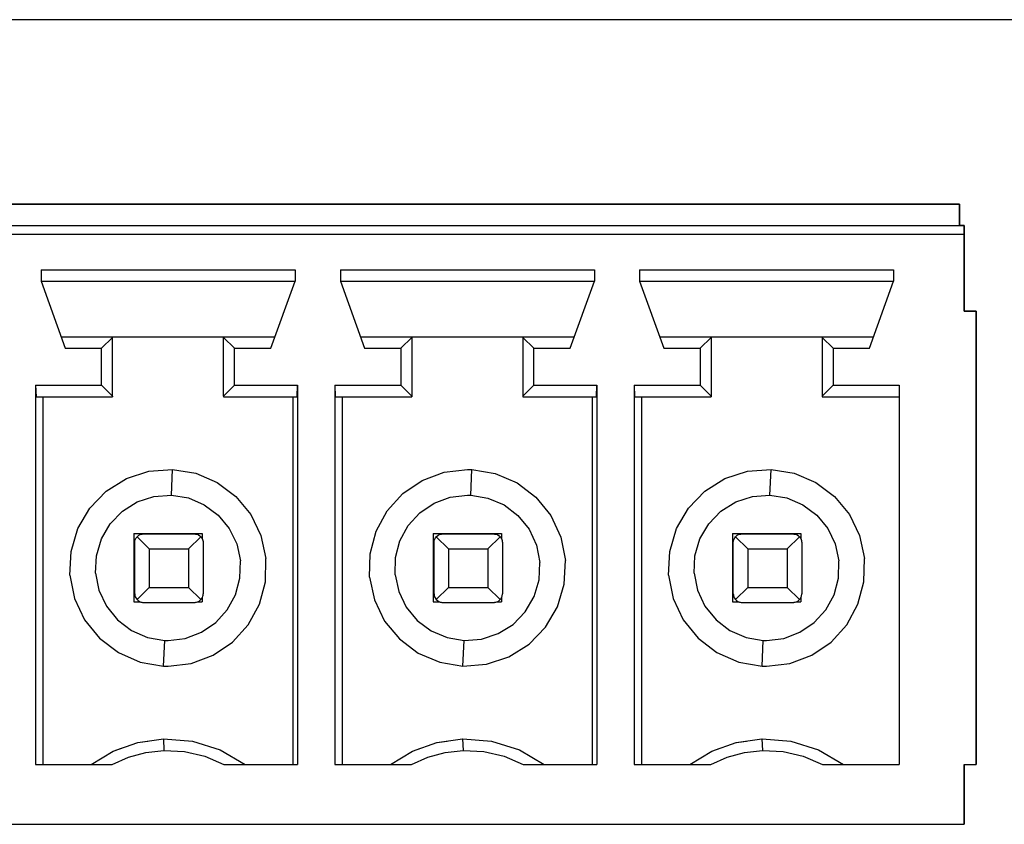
# Model space of a CAD drawing. Header units: inches. Extents: x 0 to 474, y -297 to 0.
# Tile 265 of 303: x 239 to 251, y -128 to -119. Entities that reach past the tile are written whole.
import ezdxf

# ---------------------------------------------------------------- set-up
doc = ezdxf.new("R2010")
doc.units = ezdxf.units.IN
doc.header["$MEASUREMENT"] = 0

msp = doc.modelspace()

# ---------------------------------------------------------------- linework, layer by layer
at = {"color": 18, "true_color": 0x000000}
for p, q in [((282.96, -118.95), (145.8, -118.95)), ((249.986, -121.108), (234.976, -121.108)), ((234.976, -121.108), (249.986, -121.108)), ((249.986, -121.358), (249.986, -121.108)), ((249.986, -121.108), (249.986, -121.358)), ((234.922, -121.358), (250.04, -121.358)), ((250.04, -121.358), (249.986, -121.358)), ((250.04, -121.361), (250.04, -121.358)), ((250.04, -121.358), (250.04, -121.361)), ((250.041, -121.369), (250.04, -121.361)), ((250.04, -121.361), (250.041, -121.369)), ((234.92, -121.458), (250.042, -121.458)), ((250.041, -121.42), (250.041, -121.369)), ((250.041, -121.369), (250.041, -121.382)), ((250.041, -121.382), (250.041, -121.399)), ((250.041, -121.399), (250.041, -121.42)), ((250.042, -121.438), (250.041, -121.42)), ((250.041, -121.42), (250.042, -121.438)), ((250.042, -122.358), (250.042, -121.438)), ((250.042, -121.438), (250.042, -121.458)), ((250.042, -121.458), (250.042, -122.358)), ((239.246, -121.874), (239.246, -122.008)), ((239.246, -121.874), (242.216, -121.874)), ((242.216, -121.874), (242.216, -122.008)), ((242.746, -121.874), (242.746, -122.008)), ((242.746, -121.874), (245.716, -121.874)), ((245.716, -121.874), (245.716, -122.008)), ((246.246, -121.874), (246.246, -122.008)), ((246.246, -121.874), (249.216, -121.874)), ((249.216, -121.874), (249.216, -122.008)), ((239.246, -122.008), (239.529, -122.792)), ((239.246, -122.008), (242.216, -122.008)), ((241.933, -122.792), (242.216, -122.008)), ((242.746, -122.008), (243.029, -122.792)), ((242.746, -122.008), (245.716, -122.008)), ((245.433, -122.792), (245.716, -122.008)), ((246.246, -122.008), (246.529, -122.792)), ((246.246, -122.008), (249.216, -122.008)), ((248.933, -122.792), (249.216, -122.008)), ((250.181, -122.358), (250.042, -122.358)), ((250.042, -122.358), (250.181, -122.358)), ((250.181, -127.658), (250.181, -122.358)), ((250.181, -122.358), (250.181, -127.658)), ((239.481, -122.658), (240.081, -122.658)), ((239.953, -122.792), (240.081, -122.664)), ((240.081, -122.658), (240.081, -122.664)), ((240.081, -122.658), (241.381, -122.658)), ((240.081, -122.658), (241.381, -122.658)), ((240.081, -123.352), (240.081, -122.664)), ((240.081, -123.352), (240.081, -122.664)), ((241.381, -122.658), (241.981, -122.658)), ((241.381, -122.658), (241.381, -122.664)), ((241.381, -122.664), (241.509, -122.792)), ((241.381, -123.352), (241.381, -122.664)), ((241.381, -123.352), (241.381, -122.664)), ((242.981, -122.658), (243.581, -122.658)), ((243.453, -122.792), (243.581, -122.664)), ((243.581, -122.658), (243.581, -122.664)), ((243.581, -122.658), (244.881, -122.658)), ((243.581, -122.658), (244.881, -122.658)), ((243.581, -122.664), (243.581, -123.352)), ((243.581, -122.664), (243.581, -123.352)), ((244.881, -122.658), (245.481, -122.658)), ((244.881, -122.658), (244.881, -122.664)), ((244.881, -122.664), (245.009, -122.792)), ((244.881, -122.664), (244.881, -123.352)), ((244.881, -122.664), (244.881, -123.352)), ((246.481, -122.658), (247.081, -122.658)), ((246.953, -122.792), (247.081, -122.664)), ((247.081, -122.658), (247.081, -122.664)), ((247.081, -122.658), (248.381, -122.658)), ((247.081, -122.658), (248.381, -122.658)), ((247.081, -122.664), (247.081, -123.352)), ((247.081, -122.664), (247.081, -123.352)), ((248.381, -122.658), (248.981, -122.658)), ((248.381, -122.658), (248.381, -122.664)), ((248.381, -122.664), (248.381, -123.352)), ((248.381, -122.664), (248.509, -122.792)), ((248.381, -122.664), (248.381, -123.352)), ((239.529, -122.792), (239.953, -122.792)), ((239.953, -123.224), (239.953, -122.792)), ((241.509, -122.792), (241.933, -122.792)), ((241.509, -123.224), (241.509, -122.792)), ((243.029, -122.792), (243.453, -122.792)), ((243.453, -122.792), (243.453, -123.224)), ((245.009, -122.792), (245.433, -122.792)), ((245.009, -123.224), (245.009, -122.792)), ((246.529, -122.792), (246.953, -122.792)), ((246.953, -122.792), (246.953, -123.224)), ((248.509, -122.792), (248.933, -122.792)), ((248.509, -122.792), (248.509, -123.224)), ((239.18, -123.224), (239.953, -123.224)), ((239.18, -123.224), (239.18, -127.658)), ((239.18, -123.224), (239.187, -123.358)), ((239.953, -123.224), (240.081, -123.352)), ((241.381, -123.352), (241.509, -123.224)), ((241.509, -123.224), (242.246, -123.224)), ((242.242, -123.358), (242.246, -123.224)), ((242.246, -123.224), (242.246, -127.658)), ((242.68, -123.224), (243.453, -123.224)), ((242.68, -123.224), (242.68, -127.658)), ((242.68, -123.224), (242.687, -123.358)), ((243.453, -123.224), (243.581, -123.352)), ((244.881, -123.352), (245.009, -123.224)), ((245.009, -123.224), (245.746, -123.224)), ((245.742, -123.358), (245.746, -123.224)), ((245.746, -123.224), (245.746, -127.658)), ((246.18, -123.224), (246.953, -123.224)), ((246.18, -123.224), (246.18, -127.658)), ((246.18, -123.224), (246.187, -123.358)), ((246.953, -123.224), (247.081, -123.352)), ((248.381, -123.352), (248.509, -123.224)), ((248.509, -123.224), (249.281, -123.224)), ((249.281, -123.224), (249.281, -127.658)), ((239.187, -123.358), (240.081, -123.358)), ((239.266, -123.358), (239.266, -127.658)), ((240.081, -123.352), (240.081, -123.358)), ((241.381, -123.352), (241.381, -123.358)), ((241.381, -123.358), (242.242, -123.358)), ((242.19, -123.358), (242.19, -127.658)), ((242.687, -123.358), (243.581, -123.358)), ((242.766, -123.358), (242.766, -127.658)), ((243.581, -123.352), (243.581, -123.358)), ((244.881, -123.352), (244.881, -123.358)), ((244.881, -123.358), (245.742, -123.358)), ((245.69, -123.358), (245.69, -127.658)), ((246.187, -123.358), (247.081, -123.358)), ((246.266, -123.358), (246.266, -127.658)), ((247.081, -123.352), (247.081, -123.358)), ((248.381, -123.352), (248.381, -123.358)), ((248.381, -123.358), (249.281, -123.358)), ((240.244, -124.316), (240.508, -124.23)), ((240.508, -124.23), (240.784, -124.209)), ((240.77, -124.509), (240.784, -124.209)), ((240.784, -124.209), (241.054, -124.254)), ((243.704, -124.336), (243.96, -124.24)), ((243.96, -124.24), (244.231, -124.208)), ((244.231, -124.208), (244.249, -124.208)), ((244.249, -124.208), (244.266, -124.209)), ((244.266, -124.209), (244.284, -124.209)), ((244.27, -124.509), (244.284, -124.209)), ((244.284, -124.209), (244.558, -124.255)), ((247.244, -124.316), (247.508, -124.23)), ((247.508, -124.23), (247.784, -124.209)), ((247.77, -124.509), (247.784, -124.209)), ((247.784, -124.209), (248.054, -124.254)), ((240.009, -124.463), (240.244, -124.316)), ((241.054, -124.254), (241.305, -124.361)), ((243.478, -124.489), (243.704, -124.336)), ((244.558, -124.255), (244.812, -124.366)), ((247.009, -124.463), (247.244, -124.316)), ((248.054, -124.254), (248.305, -124.361)), ((239.816, -124.662), (240.009, -124.463)), ((241.305, -124.361), (241.524, -124.525)), ((244.812, -124.366), (245.033, -124.533)), ((246.816, -124.662), (247.009, -124.463)), ((248.305, -124.361), (248.524, -124.525)), ((240.371, -124.588), (240.566, -124.524)), ((240.566, -124.524), (240.77, -124.509)), ((240.77, -124.509), (240.969, -124.542)), ((240.969, -124.542), (241.155, -124.621)), ((241.524, -124.525), (241.698, -124.735)), ((243.294, -124.691), (243.478, -124.489)), ((243.841, -124.603), (244.031, -124.532)), ((244.031, -124.532), (244.231, -124.508)), ((244.231, -124.508), (244.244, -124.508)), ((244.244, -124.508), (244.257, -124.508)), ((244.257, -124.508), (244.27, -124.509)), ((244.27, -124.509), (244.472, -124.543)), ((244.472, -124.543), (244.66, -124.624)), ((245.033, -124.533), (245.207, -124.749)), ((247.371, -124.588), (247.566, -124.524)), ((247.566, -124.524), (247.77, -124.509)), ((247.77, -124.509), (247.969, -124.542)), ((247.969, -124.542), (248.155, -124.621)), ((248.524, -124.525), (248.698, -124.735)), ((239.676, -124.901), (239.816, -124.662)), ((240.055, -124.843), (240.197, -124.696)), ((240.197, -124.696), (240.371, -124.588)), ((241.155, -124.621), (241.317, -124.742)), ((243.163, -124.931), (243.294, -124.691)), ((243.674, -124.716), (243.841, -124.603)), ((244.66, -124.624), (244.823, -124.748)), ((246.676, -124.901), (246.816, -124.662)), ((247.055, -124.843), (247.197, -124.696)), ((247.197, -124.696), (247.371, -124.588)), ((248.155, -124.621), (248.317, -124.742)), ((241.317, -124.742), (241.446, -124.898)), ((241.698, -124.735), (241.817, -124.981)), ((243.538, -124.865), (243.674, -124.716)), ((244.823, -124.748), (244.952, -124.908)), ((245.207, -124.749), (245.324, -125)), ((248.317, -124.742), (248.446, -124.898)), ((248.698, -124.735), (248.817, -124.981)), ((239.597, -125.167), (239.676, -124.901)), ((239.951, -125.02), (240.055, -124.843)), ((241.446, -124.898), (241.534, -125.079)), ((243.442, -125.043), (243.538, -124.865)), ((244.952, -124.908), (245.039, -125.094)), ((246.597, -125.167), (246.676, -124.901)), ((246.951, -125.02), (247.055, -124.843)), ((248.446, -124.898), (248.534, -125.079)), ((239.893, -125.217), (239.951, -125.02)), ((240.331, -124.958), (241.131, -124.958)), ((240.331, -124.958), (240.331, -125.758)), ((240.342, -125.047), (240.344, -125.037)), ((240.344, -125.037), (240.35, -125.022)), ((240.35, -125.022), (240.358, -125.007)), ((240.358, -125.007), (240.368, -124.995)), ((240.368, -124.995), (240.388, -124.978)), ((240.368, -124.995), (240.511, -125.138)), ((240.388, -124.978), (240.403, -124.971)), ((240.403, -124.971), (240.417, -124.966)), ((240.417, -124.966), (240.423, -124.965)), ((240.423, -124.965), (240.428, -124.964)), ((240.428, -124.964), (240.435, -124.963)), ((240.435, -124.963), (240.441, -124.963)), ((240.441, -124.963), (241.041, -124.963)), ((240.971, -125.138), (241.114, -124.995)), ((241.041, -124.963), (241.05, -124.964)), ((241.05, -124.964), (241.059, -124.965)), ((241.059, -124.965), (241.07, -124.967)), ((241.07, -124.967), (241.086, -124.974)), ((241.086, -124.974), (241.102, -124.984)), ((241.102, -124.984), (241.114, -124.995)), ((241.114, -124.995), (241.129, -125.015)), ((241.129, -125.015), (241.135, -125.029)), ((241.131, -124.958), (241.131, -125.02)), ((241.135, -125.029), (241.138, -125.041)), ((241.138, -125.041), (241.14, -125.051)), ((241.817, -124.981), (241.876, -125.248)), ((243.093, -125.195), (243.163, -124.931)), ((243.39, -125.238), (243.442, -125.043)), ((243.831, -124.958), (244.631, -124.958)), ((243.831, -124.958), (243.831, -125.758)), ((243.842, -125.047), (243.844, -125.037)), ((243.844, -125.037), (243.85, -125.022)), ((243.85, -125.022), (243.858, -125.007)), ((243.858, -125.007), (243.868, -124.995)), ((243.868, -124.995), (243.888, -124.978)), ((243.868, -124.995), (244.011, -125.138)), ((243.888, -124.978), (243.903, -124.971)), ((243.903, -124.971), (243.917, -124.966)), ((243.917, -124.966), (243.923, -124.965)), ((243.923, -124.965), (243.928, -124.964)), ((243.928, -124.964), (243.935, -124.963)), ((243.935, -124.963), (243.941, -124.963)), ((243.941, -124.963), (244.541, -124.963)), ((244.471, -125.138), (244.614, -124.995)), ((244.541, -124.963), (244.55, -124.964)), ((244.55, -124.964), (244.559, -124.965)), ((244.559, -124.965), (244.57, -124.967)), ((244.57, -124.967), (244.586, -124.974)), ((244.586, -124.974), (244.602, -124.984)), ((244.602, -124.984), (244.614, -124.995)), ((244.614, -124.995), (244.629, -125.015)), ((244.629, -125.015), (244.635, -125.029)), ((244.631, -124.958), (244.631, -125.02)), ((244.635, -125.029), (244.638, -125.041)), ((244.638, -125.041), (244.64, -125.051)), ((245.324, -125), (245.378, -125.272)), ((246.893, -125.217), (246.951, -125.02)), ((247.331, -124.958), (248.131, -124.958)), ((247.331, -124.958), (247.331, -125.758)), ((247.342, -125.047), (247.344, -125.037)), ((247.344, -125.037), (247.35, -125.022)), ((247.35, -125.022), (247.358, -125.007)), ((247.358, -125.007), (247.368, -124.995)), ((247.368, -124.995), (247.388, -124.978)), ((247.368, -124.995), (247.511, -125.138)), ((247.388, -124.978), (247.403, -124.971)), ((247.403, -124.971), (247.417, -124.966)), ((247.417, -124.966), (247.423, -124.965)), ((247.423, -124.965), (247.428, -124.964)), ((247.428, -124.964), (247.435, -124.963)), ((247.435, -124.963), (247.441, -124.963)), ((247.441, -124.963), (248.041, -124.963)), ((247.971, -125.138), (248.114, -124.995)), ((248.041, -124.963), (248.05, -124.964)), ((248.05, -124.964), (248.059, -124.965)), ((248.059, -124.965), (248.07, -124.967)), ((248.07, -124.967), (248.086, -124.974)), ((248.086, -124.974), (248.102, -124.984)), ((248.102, -124.984), (248.114, -124.995)), ((248.114, -124.995), (248.129, -125.015)), ((248.129, -125.015), (248.135, -125.029)), ((248.131, -124.958), (248.131, -125.02)), ((248.135, -125.029), (248.138, -125.041)), ((248.138, -125.041), (248.14, -125.051)), ((248.817, -124.981), (248.876, -125.248)), ((240.341, -125.055), (240.342, -125.047)), ((240.341, -125.063), (240.341, -125.055)), ((240.341, -125.664), (240.341, -125.063)), ((240.511, -125.138), (240.511, -125.588)), ((240.511, -125.138), (240.971, -125.138)), ((240.971, -125.138), (240.971, -125.588)), ((241.14, -125.051), (241.141, -125.063)), ((241.141, -125.063), (241.141, -125.663)), ((241.534, -125.079), (241.577, -125.277)), ((243.841, -125.055), (243.842, -125.047)), ((243.841, -125.063), (243.841, -125.055)), ((243.841, -125.664), (243.841, -125.063)), ((244.011, -125.138), (244.011, -125.588)), ((244.011, -125.138), (244.471, -125.138)), ((244.471, -125.138), (244.471, -125.588)), ((244.64, -125.051), (244.641, -125.063)), ((244.641, -125.063), (244.641, -125.663)), ((245.039, -125.094), (245.079, -125.295)), ((247.341, -125.055), (247.342, -125.047)), ((247.341, -125.063), (247.341, -125.055)), ((247.341, -125.664), (247.341, -125.063)), ((247.511, -125.138), (247.511, -125.588)), ((247.511, -125.138), (247.971, -125.138)), ((247.971, -125.138), (247.971, -125.588)), ((248.14, -125.051), (248.141, -125.063)), ((248.141, -125.063), (248.141, -125.663)), ((248.534, -125.079), (248.577, -125.277)), ((239.584, -125.444), (239.597, -125.167)), ((239.883, -125.421), (239.893, -125.217)), ((241.869, -125.521), (241.876, -125.248)), ((243.086, -125.468), (243.093, -125.195)), ((243.385, -125.439), (243.39, -125.238)), ((245.365, -125.549), (245.378, -125.272)), ((246.584, -125.444), (246.597, -125.167)), ((246.883, -125.421), (246.893, -125.217)), ((248.869, -125.521), (248.876, -125.248)), ((241.572, -125.478), (241.577, -125.277)), ((245.069, -125.499), (245.079, -125.295)), ((248.572, -125.478), (248.577, -125.277)), ((239.584, -125.444), (239.638, -125.716)), ((239.883, -125.421), (239.923, -125.622)), ((241.52, -125.673), (241.572, -125.478)), ((243.086, -125.468), (243.145, -125.735)), ((243.385, -125.439), (243.428, -125.637)), ((245.011, -125.696), (245.069, -125.499)), ((246.584, -125.444), (246.638, -125.716)), ((246.883, -125.421), (246.923, -125.622)), ((248.52, -125.673), (248.572, -125.478)), ((240.368, -125.731), (240.511, -125.588)), ((240.511, -125.588), (240.971, -125.588)), ((240.971, -125.588), (241.114, -125.731)), ((241.799, -125.785), (241.869, -125.521)), ((243.868, -125.731), (244.011, -125.588)), ((244.011, -125.588), (244.471, -125.588)), ((244.471, -125.588), (244.614, -125.731)), ((245.286, -125.815), (245.365, -125.549)), ((247.368, -125.731), (247.511, -125.588)), ((247.511, -125.588), (247.971, -125.588)), ((247.971, -125.588), (248.114, -125.731)), ((248.799, -125.785), (248.869, -125.521)), ((239.638, -125.716), (239.755, -125.967)), ((239.923, -125.622), (240.01, -125.808)), ((240.341, -125.664), (240.342, -125.675)), ((240.342, -125.675), (240.344, -125.686)), ((240.344, -125.686), (240.347, -125.697)), ((240.347, -125.697), (240.353, -125.711)), ((240.353, -125.711), (240.368, -125.731)), ((240.368, -125.731), (240.38, -125.742)), ((241.094, -125.748), (241.114, -125.731)), ((241.114, -125.731), (241.124, -125.72)), ((241.124, -125.72), (241.132, -125.704)), ((241.131, -125.706), (241.131, -125.758)), ((241.132, -125.704), (241.138, -125.689)), ((241.138, -125.689), (241.14, -125.679)), ((241.14, -125.679), (241.141, -125.671)), ((241.141, -125.671), (241.141, -125.663)), ((241.424, -125.851), (241.52, -125.673)), ((243.145, -125.735), (243.264, -125.981)), ((243.428, -125.637), (243.516, -125.818)), ((243.841, -125.664), (243.842, -125.675)), ((243.842, -125.675), (243.844, -125.686)), ((243.844, -125.686), (243.847, -125.697)), ((243.847, -125.697), (243.853, -125.711)), ((243.853, -125.711), (243.868, -125.731)), ((243.868, -125.731), (243.88, -125.742)), ((244.594, -125.748), (244.614, -125.731)), ((244.614, -125.731), (244.624, -125.72)), ((244.624, -125.72), (244.632, -125.704)), ((244.631, -125.706), (244.631, -125.758)), ((244.632, -125.704), (244.638, -125.689)), ((244.638, -125.689), (244.64, -125.679)), ((244.64, -125.679), (244.641, -125.671)), ((244.641, -125.671), (244.641, -125.663)), ((244.907, -125.873), (245.011, -125.696)), ((246.638, -125.716), (246.755, -125.967)), ((246.923, -125.622), (247.01, -125.808)), ((247.341, -125.664), (247.342, -125.675)), ((247.342, -125.675), (247.344, -125.686)), ((247.344, -125.686), (247.347, -125.697)), ((247.347, -125.697), (247.353, -125.711)), ((247.353, -125.711), (247.368, -125.731)), ((247.368, -125.731), (247.38, -125.742)), ((248.094, -125.748), (248.114, -125.731)), ((248.114, -125.731), (248.124, -125.72)), ((248.124, -125.72), (248.132, -125.704)), ((248.131, -125.706), (248.131, -125.758)), ((248.132, -125.704), (248.138, -125.689)), ((248.138, -125.689), (248.14, -125.679)), ((248.14, -125.679), (248.141, -125.671)), ((248.141, -125.671), (248.141, -125.663)), ((248.424, -125.851), (248.52, -125.673)), ((240.01, -125.808), (240.139, -125.968)), ((240.331, -125.758), (240.41, -125.758)), ((240.38, -125.742), (240.396, -125.752)), ((240.396, -125.752), (240.413, -125.759)), ((240.413, -125.759), (240.423, -125.762)), ((240.423, -125.762), (240.432, -125.763)), ((240.432, -125.763), (240.441, -125.763)), ((240.441, -125.763), (241.041, -125.763)), ((241.041, -125.763), (241.048, -125.763)), ((241.048, -125.763), (241.054, -125.762)), ((241.054, -125.762), (241.06, -125.761)), ((241.06, -125.761), (241.065, -125.76)), ((241.065, -125.76), (241.079, -125.756)), ((241.072, -125.758), (241.131, -125.758)), ((241.079, -125.756), (241.094, -125.748)), ((241.288, -126), (241.424, -125.851)), ((241.668, -126.025), (241.799, -125.785)), ((243.516, -125.818), (243.645, -125.974)), ((243.831, -125.758), (243.91, -125.758)), ((243.88, -125.742), (243.896, -125.752)), ((243.896, -125.752), (243.913, -125.759)), ((243.913, -125.759), (243.923, -125.762)), ((243.923, -125.762), (243.932, -125.763)), ((243.932, -125.763), (243.941, -125.763)), ((243.941, -125.763), (244.541, -125.763)), ((244.541, -125.763), (244.548, -125.763)), ((244.548, -125.763), (244.554, -125.762)), ((244.554, -125.762), (244.56, -125.761)), ((244.56, -125.761), (244.565, -125.76)), ((244.565, -125.76), (244.579, -125.756)), ((244.572, -125.758), (244.631, -125.758)), ((244.579, -125.756), (244.594, -125.748)), ((245.146, -126.054), (245.286, -125.815)), ((247.01, -125.808), (247.139, -125.968)), ((247.331, -125.758), (247.41, -125.758)), ((247.38, -125.742), (247.396, -125.752)), ((247.396, -125.752), (247.413, -125.759)), ((247.413, -125.759), (247.423, -125.762)), ((247.423, -125.762), (247.432, -125.763)), ((247.432, -125.763), (247.441, -125.763)), ((247.441, -125.763), (248.041, -125.763)), ((248.041, -125.763), (248.048, -125.763)), ((248.048, -125.763), (248.054, -125.762)), ((248.054, -125.762), (248.06, -125.761)), ((248.06, -125.761), (248.065, -125.76)), ((248.065, -125.76), (248.079, -125.756)), ((248.072, -125.758), (248.131, -125.758)), ((248.079, -125.756), (248.094, -125.748)), ((248.288, -126), (248.424, -125.851)), ((248.668, -126.025), (248.799, -125.785)), ((239.755, -125.967), (239.929, -126.183)), ((244.765, -126.02), (244.907, -125.873)), ((246.755, -125.967), (246.929, -126.183)), ((240.139, -125.968), (240.302, -126.092)), ((241.121, -126.113), (241.288, -126)), ((241.484, -126.227), (241.668, -126.025)), ((243.264, -125.981), (243.438, -126.191)), ((243.645, -125.974), (243.807, -126.095)), ((244.591, -126.128), (244.765, -126.02)), ((244.953, -126.253), (245.146, -126.054)), ((247.139, -125.968), (247.302, -126.092)), ((248.121, -126.113), (248.288, -126)), ((248.484, -126.227), (248.668, -126.025)), ((239.929, -126.183), (240.15, -126.35)), ((240.302, -126.092), (240.49, -126.173)), ((240.49, -126.173), (240.692, -126.207)), ((240.731, -126.208), (240.931, -126.184)), ((240.931, -126.184), (241.121, -126.113)), ((243.438, -126.191), (243.657, -126.355)), ((243.807, -126.095), (243.993, -126.174)), ((243.993, -126.174), (244.192, -126.207)), ((244.192, -126.207), (244.396, -126.192)), ((244.396, -126.192), (244.591, -126.128)), ((246.929, -126.183), (247.15, -126.35)), ((247.302, -126.092), (247.49, -126.173)), ((247.49, -126.173), (247.692, -126.207)), ((247.731, -126.208), (247.931, -126.184)), ((247.931, -126.184), (248.121, -126.113)), ((240.678, -126.507), (240.692, -126.207)), ((240.692, -126.207), (240.705, -126.208)), ((240.705, -126.208), (240.718, -126.208)), ((240.718, -126.208), (240.731, -126.208)), ((241.258, -126.38), (241.484, -126.227)), ((244.178, -126.507), (244.192, -126.207)), ((244.718, -126.4), (244.953, -126.253)), ((247.678, -126.507), (247.692, -126.207)), ((247.692, -126.207), (247.705, -126.208)), ((247.705, -126.208), (247.718, -126.208)), ((247.718, -126.208), (247.731, -126.208)), ((248.258, -126.38), (248.484, -126.227)), ((240.15, -126.35), (240.404, -126.461)), ((241.002, -126.476), (241.258, -126.38)), ((243.657, -126.355), (243.908, -126.462)), ((244.454, -126.486), (244.718, -126.4)), ((247.15, -126.35), (247.404, -126.461)), ((248.002, -126.476), (248.258, -126.38)), ((240.404, -126.461), (240.678, -126.507)), ((240.678, -126.507), (240.696, -126.507)), ((240.696, -126.507), (240.713, -126.508)), ((240.713, -126.508), (240.731, -126.508)), ((240.731, -126.508), (241.002, -126.476)), ((243.908, -126.462), (244.178, -126.507)), ((244.178, -126.507), (244.454, -126.486)), ((247.404, -126.461), (247.678, -126.507)), ((247.678, -126.507), (247.696, -126.507)), ((247.696, -126.507), (247.713, -126.508)), ((247.713, -126.508), (247.731, -126.508)), ((247.731, -126.508), (248.002, -126.476)), ((240.09, -127.502), (240.376, -127.401)), ((240.376, -127.401), (240.676, -127.359)), ((240.376, -127.401), (240.377, -127.4)), ((240.377, -127.4), (240.496, -127.384)), ((240.676, -127.359), (240.676, -127.359)), ((240.676, -127.359), (240.677, -127.359)), ((240.676, -127.359), (240.681, -127.493)), ((240.677, -127.359), (240.677, -127.359)), ((240.677, -127.359), (241.015, -127.385)), ((241.015, -127.385), (241.339, -127.487)), ((243.59, -127.502), (243.876, -127.401)), ((243.876, -127.401), (244.176, -127.359)), ((243.876, -127.401), (243.877, -127.4)), ((243.877, -127.4), (243.996, -127.384)), ((244.176, -127.359), (244.176, -127.359)), ((244.176, -127.359), (244.177, -127.359)), ((244.176, -127.359), (244.181, -127.493)), ((244.177, -127.359), (244.177, -127.359)), ((244.177, -127.359), (244.515, -127.385)), ((244.515, -127.385), (244.839, -127.487)), ((247.09, -127.502), (247.376, -127.401)), ((247.376, -127.401), (247.676, -127.359)), ((247.376, -127.401), (247.377, -127.4)), ((247.377, -127.4), (247.496, -127.384)), ((247.676, -127.359), (247.676, -127.359)), ((247.676, -127.359), (247.677, -127.359)), ((247.676, -127.359), (247.681, -127.493)), ((247.677, -127.359), (247.677, -127.359)), ((247.677, -127.359), (248.015, -127.385)), ((248.015, -127.385), (248.339, -127.487)), ((239.831, -127.658), (240.09, -127.502)), ((240.078, -127.658), (240.27, -127.572)), ((240.091, -127.501), (240.186, -127.468)), ((240.091, -127.502), (240.091, -127.501)), ((240.27, -127.572), (240.472, -127.517)), ((240.472, -127.517), (240.681, -127.493)), ((240.681, -127.493), (240.924, -127.506)), ((240.924, -127.506), (241.16, -127.561)), ((241.16, -127.561), (241.384, -127.658)), ((241.339, -127.487), (241.631, -127.658)), ((243.331, -127.658), (243.59, -127.502)), ((243.578, -127.658), (243.77, -127.572)), ((243.591, -127.501), (243.686, -127.468)), ((243.591, -127.502), (243.591, -127.501)), ((243.77, -127.572), (243.972, -127.517)), ((243.972, -127.517), (244.181, -127.493)), ((244.181, -127.493), (244.424, -127.506)), ((244.424, -127.506), (244.66, -127.561)), ((244.66, -127.561), (244.884, -127.658)), ((244.839, -127.487), (245.131, -127.658)), ((246.831, -127.658), (247.09, -127.502)), ((247.078, -127.658), (247.27, -127.572)), ((247.091, -127.501), (247.186, -127.468)), ((247.091, -127.502), (247.091, -127.501)), ((247.27, -127.572), (247.472, -127.517)), ((247.472, -127.517), (247.681, -127.493)), ((247.681, -127.493), (247.924, -127.506)), ((247.924, -127.506), (248.16, -127.561)), ((248.16, -127.561), (248.384, -127.658)), ((248.339, -127.487), (248.631, -127.658)), ((239.18, -127.658), (240.078, -127.658)), ((241.384, -127.658), (242.246, -127.658)), ((242.68, -127.658), (243.578, -127.658)), ((244.884, -127.658), (245.746, -127.658)), ((246.18, -127.658), (247.078, -127.658)), ((248.384, -127.658), (249.281, -127.658)), ((250.042, -127.658), (250.181, -127.658)), ((250.042, -128.358), (250.042, -127.658)), ((250.042, -127.658), (250.042, -128.358)), ((250.042, -127.658), (250.181, -127.658)), ((234.92, -128.358), (250.042, -128.358)), ((234.92, -128.358), (250.042, -128.358))]:
    msp.add_line(p, q, dxfattribs=at)
at = {"color": 7, "true_color": 0xffffff}
for p, q in [((249.986, -121.108), (234.976, -121.108)), ((234.976, -121.108), (249.986, -121.108)), ((249.986, -121.358), (249.986, -121.108)), ((249.986, -121.108), (249.986, -121.358)), ((234.922, -121.358), (250.04, -121.358)), ((250.04, -121.358), (249.986, -121.358)), ((250.04, -121.361), (250.04, -121.358)), ((250.04, -121.358), (250.04, -121.361)), ((250.041, -121.369), (250.04, -121.361)), ((250.04, -121.361), (250.041, -121.369)), ((234.92, -121.458), (250.042, -121.458)), ((250.041, -121.42), (250.041, -121.369)), ((250.041, -121.369), (250.041, -121.382)), ((250.041, -121.382), (250.041, -121.399)), ((250.041, -121.399), (250.041, -121.42)), ((250.042, -121.438), (250.041, -121.42)), ((250.041, -121.42), (250.042, -121.438)), ((250.042, -122.358), (250.042, -121.438)), ((250.042, -121.438), (250.042, -121.458)), ((250.042, -121.458), (250.042, -122.358)), ((239.246, -121.874), (239.246, -122.008)), ((239.246, -121.874), (242.216, -121.874)), ((242.216, -121.874), (242.216, -122.008)), ((242.746, -121.874), (242.746, -122.008)), ((242.746, -121.874), (245.716, -121.874)), ((245.716, -121.874), (245.716, -122.008)), ((246.246, -121.874), (246.246, -122.008)), ((246.246, -121.874), (249.216, -121.874)), ((249.216, -121.874), (249.216, -122.008)), ((239.246, -122.008), (239.529, -122.792)), ((239.246, -122.008), (242.216, -122.008)), ((241.933, -122.792), (242.216, -122.008)), ((242.746, -122.008), (243.029, -122.792)), ((242.746, -122.008), (245.716, -122.008)), ((245.433, -122.792), (245.716, -122.008)), ((246.246, -122.008), (246.529, -122.792)), ((246.246, -122.008), (249.216, -122.008)), ((248.933, -122.792), (249.216, -122.008)), ((250.181, -122.358), (250.042, -122.358)), ((250.042, -122.358), (250.181, -122.358)), ((250.181, -127.658), (250.181, -122.358)), ((250.181, -122.358), (250.181, -127.658)), ((239.481, -122.658), (240.081, -122.658)), ((239.953, -122.792), (240.081, -122.664)), ((240.081, -122.658), (240.081, -122.664)), ((240.081, -122.658), (241.381, -122.658)), ((240.081, -122.658), (241.381, -122.658)), ((240.081, -123.352), (240.081, -122.664)), ((240.081, -123.352), (240.081, -122.664)), ((241.381, -122.658), (241.981, -122.658)), ((241.381, -122.658), (241.381, -122.664)), ((241.381, -122.664), (241.509, -122.792)), ((241.381, -123.352), (241.381, -122.664)), ((241.381, -123.352), (241.381, -122.664)), ((242.981, -122.658), (243.581, -122.658)), ((243.453, -122.792), (243.581, -122.664)), ((243.581, -122.658), (243.581, -122.664)), ((243.581, -122.658), (244.881, -122.658)), ((243.581, -122.658), (244.881, -122.658)), ((243.581, -122.664), (243.581, -123.352)), ((243.581, -122.664), (243.581, -123.352)), ((244.881, -122.658), (245.481, -122.658)), ((244.881, -122.658), (244.881, -122.664)), ((244.881, -122.664), (245.009, -122.792)), ((244.881, -122.664), (244.881, -123.352)), ((244.881, -122.664), (244.881, -123.352)), ((246.481, -122.658), (247.081, -122.658)), ((246.953, -122.792), (247.081, -122.664)), ((247.081, -122.658), (247.081, -122.664)), ((247.081, -122.658), (248.381, -122.658)), ((247.081, -122.658), (248.381, -122.658)), ((247.081, -122.664), (247.081, -123.352)), ((247.081, -122.664), (247.081, -123.352)), ((248.381, -122.658), (248.981, -122.658)), ((248.381, -122.658), (248.381, -122.664)), ((248.381, -122.664), (248.381, -123.352)), ((248.381, -122.664), (248.509, -122.792)), ((248.381, -122.664), (248.381, -123.352)), ((239.529, -122.792), (239.953, -122.792)), ((239.953, -123.224), (239.953, -122.792)), ((241.509, -122.792), (241.933, -122.792)), ((241.509, -123.224), (241.509, -122.792)), ((243.029, -122.792), (243.453, -122.792)), ((243.453, -122.792), (243.453, -123.224)), ((245.009, -122.792), (245.433, -122.792)), ((245.009, -123.224), (245.009, -122.792)), ((246.529, -122.792), (246.953, -122.792)), ((246.953, -122.792), (246.953, -123.224)), ((248.509, -122.792), (248.933, -122.792)), ((248.509, -122.792), (248.509, -123.224)), ((239.18, -123.224), (239.953, -123.224)), ((239.18, -123.224), (239.18, -127.658)), ((239.18, -123.224), (239.187, -123.358)), ((239.953, -123.224), (240.081, -123.352)), ((241.381, -123.352), (241.509, -123.224)), ((241.509, -123.224), (242.246, -123.224)), ((242.242, -123.358), (242.246, -123.224)), ((242.246, -123.224), (242.246, -127.658)), ((242.68, -123.224), (243.453, -123.224)), ((242.68, -123.224), (242.68, -127.658)), ((242.68, -123.224), (242.687, -123.358)), ((243.453, -123.224), (243.581, -123.352)), ((244.881, -123.352), (245.009, -123.224)), ((245.009, -123.224), (245.746, -123.224)), ((245.742, -123.358), (245.746, -123.224)), ((245.746, -123.224), (245.746, -127.658)), ((246.18, -123.224), (246.953, -123.224)), ((246.18, -123.224), (246.18, -127.658)), ((246.18, -123.224), (246.187, -123.358)), ((246.953, -123.224), (247.081, -123.352)), ((248.381, -123.352), (248.509, -123.224)), ((248.509, -123.224), (249.281, -123.224)), ((249.281, -123.224), (249.281, -127.658)), ((239.187, -123.358), (240.081, -123.358)), ((239.266, -123.358), (239.266, -127.658)), ((240.081, -123.352), (240.081, -123.358)), ((241.381, -123.352), (241.381, -123.358)), ((241.381, -123.358), (242.242, -123.358)), ((242.19, -123.358), (242.19, -127.658)), ((242.687, -123.358), (243.581, -123.358)), ((242.766, -123.358), (242.766, -127.658)), ((243.581, -123.352), (243.581, -123.358)), ((244.881, -123.352), (244.881, -123.358)), ((244.881, -123.358), (245.742, -123.358)), ((245.69, -123.358), (245.69, -127.658)), ((246.187, -123.358), (247.081, -123.358)), ((246.266, -123.358), (246.266, -127.658)), ((247.081, -123.352), (247.081, -123.358)), ((248.381, -123.352), (248.381, -123.358)), ((248.381, -123.358), (249.281, -123.358)), ((240.244, -124.316), (240.508, -124.23)), ((240.508, -124.23), (240.784, -124.209)), ((240.77, -124.509), (240.784, -124.209)), ((240.784, -124.209), (241.054, -124.254)), ((243.704, -124.336), (243.96, -124.24)), ((243.96, -124.24), (244.231, -124.208)), ((244.231, -124.208), (244.249, -124.208)), ((244.249, -124.208), (244.266, -124.209)), ((244.266, -124.209), (244.284, -124.209)), ((244.27, -124.509), (244.284, -124.209)), ((244.284, -124.209), (244.558, -124.255)), ((247.244, -124.316), (247.508, -124.23)), ((247.508, -124.23), (247.784, -124.209)), ((247.77, -124.509), (247.784, -124.209)), ((247.784, -124.209), (248.054, -124.254)), ((240.009, -124.463), (240.244, -124.316)), ((241.054, -124.254), (241.305, -124.361)), ((243.478, -124.489), (243.704, -124.336)), ((244.558, -124.255), (244.812, -124.366)), ((247.009, -124.463), (247.244, -124.316)), ((248.054, -124.254), (248.305, -124.361)), ((239.816, -124.662), (240.009, -124.463)), ((241.305, -124.361), (241.524, -124.525)), ((244.812, -124.366), (245.033, -124.533)), ((246.816, -124.662), (247.009, -124.463)), ((248.305, -124.361), (248.524, -124.525)), ((240.371, -124.588), (240.566, -124.524)), ((240.566, -124.524), (240.77, -124.509)), ((240.77, -124.509), (240.969, -124.542)), ((240.969, -124.542), (241.155, -124.621)), ((241.524, -124.525), (241.698, -124.735)), ((243.294, -124.691), (243.478, -124.489)), ((243.841, -124.603), (244.031, -124.532)), ((244.031, -124.532), (244.231, -124.508)), ((244.231, -124.508), (244.244, -124.508)), ((244.244, -124.508), (244.257, -124.508)), ((244.257, -124.508), (244.27, -124.509)), ((244.27, -124.509), (244.472, -124.543)), ((244.472, -124.543), (244.66, -124.624)), ((245.033, -124.533), (245.207, -124.749)), ((247.371, -124.588), (247.566, -124.524)), ((247.566, -124.524), (247.77, -124.509)), ((247.77, -124.509), (247.969, -124.542)), ((247.969, -124.542), (248.155, -124.621)), ((248.524, -124.525), (248.698, -124.735)), ((239.676, -124.901), (239.816, -124.662)), ((240.055, -124.843), (240.197, -124.696)), ((240.197, -124.696), (240.371, -124.588)), ((241.155, -124.621), (241.317, -124.742)), ((243.163, -124.931), (243.294, -124.691)), ((243.674, -124.716), (243.841, -124.603)), ((244.66, -124.624), (244.823, -124.748)), ((246.676, -124.901), (246.816, -124.662)), ((247.055, -124.843), (247.197, -124.696)), ((247.197, -124.696), (247.371, -124.588)), ((248.155, -124.621), (248.317, -124.742)), ((241.317, -124.742), (241.446, -124.898)), ((241.698, -124.735), (241.817, -124.981)), ((243.538, -124.865), (243.674, -124.716)), ((244.823, -124.748), (244.952, -124.908)), ((245.207, -124.749), (245.324, -125)), ((248.317, -124.742), (248.446, -124.898)), ((248.698, -124.735), (248.817, -124.981)), ((239.597, -125.167), (239.676, -124.901)), ((239.951, -125.02), (240.055, -124.843)), ((241.446, -124.898), (241.534, -125.079)), ((243.442, -125.043), (243.538, -124.865)), ((244.952, -124.908), (245.039, -125.094)), ((246.597, -125.167), (246.676, -124.901)), ((246.951, -125.02), (247.055, -124.843)), ((248.446, -124.898), (248.534, -125.079)), ((239.893, -125.217), (239.951, -125.02)), ((240.331, -124.958), (241.131, -124.958)), ((240.331, -124.958), (240.331, -125.758)), ((240.342, -125.047), (240.344, -125.037)), ((240.344, -125.037), (240.35, -125.022)), ((240.35, -125.022), (240.358, -125.007)), ((240.358, -125.007), (240.368, -124.995)), ((240.368, -124.995), (240.388, -124.978)), ((240.368, -124.995), (240.511, -125.138)), ((240.388, -124.978), (240.403, -124.971)), ((240.403, -124.971), (240.417, -124.966)), ((240.417, -124.966), (240.423, -124.965)), ((240.423, -124.965), (240.428, -124.964)), ((240.428, -124.964), (240.435, -124.963)), ((240.435, -124.963), (240.441, -124.963)), ((240.441, -124.963), (241.041, -124.963)), ((240.971, -125.138), (241.114, -124.995)), ((241.041, -124.963), (241.05, -124.964)), ((241.05, -124.964), (241.059, -124.965)), ((241.059, -124.965), (241.07, -124.967)), ((241.07, -124.967), (241.086, -124.974)), ((241.086, -124.974), (241.102, -124.984)), ((241.102, -124.984), (241.114, -124.995)), ((241.114, -124.995), (241.129, -125.015)), ((241.129, -125.015), (241.135, -125.029)), ((241.131, -124.958), (241.131, -125.02)), ((241.135, -125.029), (241.138, -125.041)), ((241.138, -125.041), (241.14, -125.051)), ((241.817, -124.981), (241.876, -125.248)), ((243.093, -125.195), (243.163, -124.931)), ((243.39, -125.238), (243.442, -125.043)), ((243.831, -124.958), (244.631, -124.958)), ((243.831, -124.958), (243.831, -125.758)), ((243.842, -125.047), (243.844, -125.037)), ((243.844, -125.037), (243.85, -125.022)), ((243.85, -125.022), (243.858, -125.007)), ((243.858, -125.007), (243.868, -124.995)), ((243.868, -124.995), (243.888, -124.978)), ((243.868, -124.995), (244.011, -125.138)), ((243.888, -124.978), (243.903, -124.971)), ((243.903, -124.971), (243.917, -124.966)), ((243.917, -124.966), (243.923, -124.965)), ((243.923, -124.965), (243.928, -124.964)), ((243.928, -124.964), (243.935, -124.963)), ((243.935, -124.963), (243.941, -124.963)), ((243.941, -124.963), (244.541, -124.963)), ((244.471, -125.138), (244.614, -124.995)), ((244.541, -124.963), (244.55, -124.964)), ((244.55, -124.964), (244.559, -124.965)), ((244.559, -124.965), (244.57, -124.967)), ((244.57, -124.967), (244.586, -124.974)), ((244.586, -124.974), (244.602, -124.984)), ((244.602, -124.984), (244.614, -124.995)), ((244.614, -124.995), (244.629, -125.015)), ((244.629, -125.015), (244.635, -125.029)), ((244.631, -124.958), (244.631, -125.02)), ((244.635, -125.029), (244.638, -125.041)), ((244.638, -125.041), (244.64, -125.051)), ((245.324, -125), (245.378, -125.272)), ((246.893, -125.217), (246.951, -125.02)), ((247.331, -124.958), (248.131, -124.958)), ((247.331, -124.958), (247.331, -125.758)), ((247.342, -125.047), (247.344, -125.037)), ((247.344, -125.037), (247.35, -125.022)), ((247.35, -125.022), (247.358, -125.007)), ((247.358, -125.007), (247.368, -124.995)), ((247.368, -124.995), (247.388, -124.978)), ((247.368, -124.995), (247.511, -125.138)), ((247.388, -124.978), (247.403, -124.971)), ((247.403, -124.971), (247.417, -124.966)), ((247.417, -124.966), (247.423, -124.965)), ((247.423, -124.965), (247.428, -124.964)), ((247.428, -124.964), (247.435, -124.963)), ((247.435, -124.963), (247.441, -124.963)), ((247.441, -124.963), (248.041, -124.963)), ((247.971, -125.138), (248.114, -124.995)), ((248.041, -124.963), (248.05, -124.964)), ((248.05, -124.964), (248.059, -124.965)), ((248.059, -124.965), (248.07, -124.967)), ((248.07, -124.967), (248.086, -124.974)), ((248.086, -124.974), (248.102, -124.984)), ((248.102, -124.984), (248.114, -124.995)), ((248.114, -124.995), (248.129, -125.015)), ((248.129, -125.015), (248.135, -125.029)), ((248.131, -124.958), (248.131, -125.02)), ((248.135, -125.029), (248.138, -125.041)), ((248.138, -125.041), (248.14, -125.051)), ((248.817, -124.981), (248.876, -125.248)), ((240.341, -125.055), (240.342, -125.047)), ((240.341, -125.063), (240.341, -125.055)), ((240.341, -125.664), (240.341, -125.063)), ((240.511, -125.138), (240.511, -125.588)), ((240.511, -125.138), (240.971, -125.138)), ((240.971, -125.138), (240.971, -125.588)), ((241.14, -125.051), (241.141, -125.063)), ((241.141, -125.063), (241.141, -125.663)), ((241.534, -125.079), (241.577, -125.277)), ((243.841, -125.055), (243.842, -125.047)), ((243.841, -125.063), (243.841, -125.055)), ((243.841, -125.664), (243.841, -125.063)), ((244.011, -125.138), (244.011, -125.588)), ((244.011, -125.138), (244.471, -125.138)), ((244.471, -125.138), (244.471, -125.588)), ((244.64, -125.051), (244.641, -125.063)), ((244.641, -125.063), (244.641, -125.663)), ((245.039, -125.094), (245.079, -125.295)), ((247.341, -125.055), (247.342, -125.047)), ((247.341, -125.063), (247.341, -125.055)), ((247.341, -125.664), (247.341, -125.063)), ((247.511, -125.138), (247.511, -125.588)), ((247.511, -125.138), (247.971, -125.138)), ((247.971, -125.138), (247.971, -125.588)), ((248.14, -125.051), (248.141, -125.063)), ((248.141, -125.063), (248.141, -125.663)), ((248.534, -125.079), (248.577, -125.277)), ((239.584, -125.444), (239.597, -125.167)), ((239.883, -125.421), (239.893, -125.217)), ((241.869, -125.521), (241.876, -125.248)), ((243.086, -125.468), (243.093, -125.195)), ((243.385, -125.439), (243.39, -125.238)), ((245.365, -125.549), (245.378, -125.272)), ((246.584, -125.444), (246.597, -125.167)), ((246.883, -125.421), (246.893, -125.217)), ((248.869, -125.521), (248.876, -125.248)), ((241.572, -125.478), (241.577, -125.277)), ((245.069, -125.499), (245.079, -125.295)), ((248.572, -125.478), (248.577, -125.277)), ((239.584, -125.444), (239.638, -125.716)), ((239.883, -125.421), (239.923, -125.622)), ((241.52, -125.673), (241.572, -125.478)), ((243.086, -125.468), (243.145, -125.735)), ((243.385, -125.439), (243.428, -125.637)), ((245.011, -125.696), (245.069, -125.499)), ((246.584, -125.444), (246.638, -125.716)), ((246.883, -125.421), (246.923, -125.622)), ((248.52, -125.673), (248.572, -125.478)), ((240.368, -125.731), (240.511, -125.588)), ((240.511, -125.588), (240.971, -125.588)), ((240.971, -125.588), (241.114, -125.731)), ((241.799, -125.785), (241.869, -125.521)), ((243.868, -125.731), (244.011, -125.588)), ((244.011, -125.588), (244.471, -125.588)), ((244.471, -125.588), (244.614, -125.731)), ((245.286, -125.815), (245.365, -125.549)), ((247.368, -125.731), (247.511, -125.588)), ((247.511, -125.588), (247.971, -125.588)), ((247.971, -125.588), (248.114, -125.731)), ((248.799, -125.785), (248.869, -125.521)), ((239.638, -125.716), (239.755, -125.967)), ((239.923, -125.622), (240.01, -125.808)), ((240.341, -125.664), (240.342, -125.675)), ((240.342, -125.675), (240.344, -125.686)), ((240.344, -125.686), (240.347, -125.697)), ((240.347, -125.697), (240.353, -125.711)), ((240.353, -125.711), (240.368, -125.731)), ((240.368, -125.731), (240.38, -125.742)), ((241.094, -125.748), (241.114, -125.731)), ((241.114, -125.731), (241.124, -125.72)), ((241.124, -125.72), (241.132, -125.704)), ((241.131, -125.706), (241.131, -125.758)), ((241.132, -125.704), (241.138, -125.689)), ((241.138, -125.689), (241.14, -125.679)), ((241.14, -125.679), (241.141, -125.671)), ((241.141, -125.671), (241.141, -125.663)), ((241.424, -125.851), (241.52, -125.673)), ((243.145, -125.735), (243.264, -125.981)), ((243.428, -125.637), (243.516, -125.818)), ((243.841, -125.664), (243.842, -125.675)), ((243.842, -125.675), (243.844, -125.686)), ((243.844, -125.686), (243.847, -125.697)), ((243.847, -125.697), (243.853, -125.711)), ((243.853, -125.711), (243.868, -125.731)), ((243.868, -125.731), (243.88, -125.742)), ((244.594, -125.748), (244.614, -125.731)), ((244.614, -125.731), (244.624, -125.72)), ((244.624, -125.72), (244.632, -125.704)), ((244.631, -125.706), (244.631, -125.758)), ((244.632, -125.704), (244.638, -125.689)), ((244.638, -125.689), (244.64, -125.679)), ((244.64, -125.679), (244.641, -125.671)), ((244.641, -125.671), (244.641, -125.663)), ((244.907, -125.873), (245.011, -125.696)), ((246.638, -125.716), (246.755, -125.967)), ((246.923, -125.622), (247.01, -125.808)), ((247.341, -125.664), (247.342, -125.675)), ((247.342, -125.675), (247.344, -125.686)), ((247.344, -125.686), (247.347, -125.697)), ((247.347, -125.697), (247.353, -125.711)), ((247.353, -125.711), (247.368, -125.731)), ((247.368, -125.731), (247.38, -125.742)), ((248.094, -125.748), (248.114, -125.731)), ((248.114, -125.731), (248.124, -125.72)), ((248.124, -125.72), (248.132, -125.704)), ((248.131, -125.706), (248.131, -125.758)), ((248.132, -125.704), (248.138, -125.689)), ((248.138, -125.689), (248.14, -125.679)), ((248.14, -125.679), (248.141, -125.671)), ((248.141, -125.671), (248.141, -125.663)), ((248.424, -125.851), (248.52, -125.673)), ((240.01, -125.808), (240.139, -125.968)), ((240.331, -125.758), (240.41, -125.758)), ((240.38, -125.742), (240.396, -125.752)), ((240.396, -125.752), (240.413, -125.759)), ((240.413, -125.759), (240.423, -125.762)), ((240.423, -125.762), (240.432, -125.763)), ((240.432, -125.763), (240.441, -125.763)), ((240.441, -125.763), (241.041, -125.763)), ((241.041, -125.763), (241.048, -125.763)), ((241.048, -125.763), (241.054, -125.762)), ((241.054, -125.762), (241.06, -125.761)), ((241.06, -125.761), (241.065, -125.76)), ((241.065, -125.76), (241.079, -125.756)), ((241.072, -125.758), (241.131, -125.758)), ((241.079, -125.756), (241.094, -125.748)), ((241.288, -126), (241.424, -125.851)), ((241.668, -126.025), (241.799, -125.785)), ((243.516, -125.818), (243.645, -125.974)), ((243.831, -125.758), (243.91, -125.758)), ((243.88, -125.742), (243.896, -125.752)), ((243.896, -125.752), (243.913, -125.759)), ((243.913, -125.759), (243.923, -125.762)), ((243.923, -125.762), (243.932, -125.763)), ((243.932, -125.763), (243.941, -125.763)), ((243.941, -125.763), (244.541, -125.763)), ((244.541, -125.763), (244.548, -125.763)), ((244.548, -125.763), (244.554, -125.762)), ((244.554, -125.762), (244.56, -125.761)), ((244.56, -125.761), (244.565, -125.76)), ((244.565, -125.76), (244.579, -125.756)), ((244.572, -125.758), (244.631, -125.758)), ((244.579, -125.756), (244.594, -125.748)), ((245.146, -126.054), (245.286, -125.815)), ((247.01, -125.808), (247.139, -125.968)), ((247.331, -125.758), (247.41, -125.758)), ((247.38, -125.742), (247.396, -125.752)), ((247.396, -125.752), (247.413, -125.759)), ((247.413, -125.759), (247.423, -125.762)), ((247.423, -125.762), (247.432, -125.763)), ((247.432, -125.763), (247.441, -125.763)), ((247.441, -125.763), (248.041, -125.763)), ((248.041, -125.763), (248.048, -125.763)), ((248.048, -125.763), (248.054, -125.762)), ((248.054, -125.762), (248.06, -125.761)), ((248.06, -125.761), (248.065, -125.76)), ((248.065, -125.76), (248.079, -125.756)), ((248.072, -125.758), (248.131, -125.758)), ((248.079, -125.756), (248.094, -125.748)), ((248.288, -126), (248.424, -125.851)), ((248.668, -126.025), (248.799, -125.785)), ((239.755, -125.967), (239.929, -126.183)), ((244.765, -126.02), (244.907, -125.873)), ((246.755, -125.967), (246.929, -126.183)), ((240.139, -125.968), (240.302, -126.092)), ((241.121, -126.113), (241.288, -126)), ((241.484, -126.227), (241.668, -126.025)), ((243.264, -125.981), (243.438, -126.191)), ((243.645, -125.974), (243.807, -126.095)), ((244.591, -126.128), (244.765, -126.02)), ((244.953, -126.253), (245.146, -126.054)), ((247.139, -125.968), (247.302, -126.092)), ((248.121, -126.113), (248.288, -126)), ((248.484, -126.227), (248.668, -126.025)), ((239.929, -126.183), (240.15, -126.35)), ((240.302, -126.092), (240.49, -126.173)), ((240.49, -126.173), (240.692, -126.207)), ((240.731, -126.208), (240.931, -126.184)), ((240.931, -126.184), (241.121, -126.113)), ((243.438, -126.191), (243.657, -126.355)), ((243.807, -126.095), (243.993, -126.174)), ((243.993, -126.174), (244.192, -126.207)), ((244.192, -126.207), (244.396, -126.192)), ((244.396, -126.192), (244.591, -126.128)), ((246.929, -126.183), (247.15, -126.35)), ((247.302, -126.092), (247.49, -126.173)), ((247.49, -126.173), (247.692, -126.207)), ((247.731, -126.208), (247.931, -126.184)), ((247.931, -126.184), (248.121, -126.113)), ((240.678, -126.507), (240.692, -126.207)), ((240.692, -126.207), (240.705, -126.208)), ((240.705, -126.208), (240.718, -126.208)), ((240.718, -126.208), (240.731, -126.208)), ((241.258, -126.38), (241.484, -126.227)), ((244.178, -126.507), (244.192, -126.207)), ((244.718, -126.4), (244.953, -126.253)), ((247.678, -126.507), (247.692, -126.207)), ((247.692, -126.207), (247.705, -126.208)), ((247.705, -126.208), (247.718, -126.208)), ((247.718, -126.208), (247.731, -126.208)), ((248.258, -126.38), (248.484, -126.227)), ((240.15, -126.35), (240.404, -126.461)), ((241.002, -126.476), (241.258, -126.38)), ((243.657, -126.355), (243.908, -126.462)), ((244.454, -126.486), (244.718, -126.4)), ((247.15, -126.35), (247.404, -126.461)), ((248.002, -126.476), (248.258, -126.38)), ((240.404, -126.461), (240.678, -126.507)), ((240.678, -126.507), (240.696, -126.507)), ((240.696, -126.507), (240.713, -126.508)), ((240.713, -126.508), (240.731, -126.508)), ((240.731, -126.508), (241.002, -126.476)), ((243.908, -126.462), (244.178, -126.507)), ((244.178, -126.507), (244.454, -126.486)), ((247.404, -126.461), (247.678, -126.507)), ((247.678, -126.507), (247.696, -126.507)), ((247.696, -126.507), (247.713, -126.508)), ((247.713, -126.508), (247.731, -126.508)), ((247.731, -126.508), (248.002, -126.476)), ((240.09, -127.502), (240.376, -127.401)), ((240.376, -127.401), (240.676, -127.359)), ((240.376, -127.401), (240.377, -127.4)), ((240.377, -127.4), (240.496, -127.384)), ((240.676, -127.359), (240.676, -127.359)), ((240.676, -127.359), (240.677, -127.359)), ((240.676, -127.359), (240.681, -127.493)), ((240.677, -127.359), (240.677, -127.359)), ((240.677, -127.359), (241.015, -127.385)), ((241.015, -127.385), (241.339, -127.487)), ((243.59, -127.502), (243.876, -127.401)), ((243.876, -127.401), (244.176, -127.359)), ((243.876, -127.401), (243.877, -127.4)), ((243.877, -127.4), (243.996, -127.384)), ((244.176, -127.359), (244.176, -127.359)), ((244.176, -127.359), (244.177, -127.359)), ((244.176, -127.359), (244.181, -127.493)), ((244.177, -127.359), (244.177, -127.359)), ((244.177, -127.359), (244.515, -127.385)), ((244.515, -127.385), (244.839, -127.487)), ((247.09, -127.502), (247.376, -127.401)), ((247.376, -127.401), (247.676, -127.359)), ((247.376, -127.401), (247.377, -127.4)), ((247.377, -127.4), (247.496, -127.384)), ((247.676, -127.359), (247.676, -127.359)), ((247.676, -127.359), (247.677, -127.359)), ((247.676, -127.359), (247.681, -127.493)), ((247.677, -127.359), (247.677, -127.359)), ((247.677, -127.359), (248.015, -127.385)), ((248.015, -127.385), (248.339, -127.487)), ((239.831, -127.658), (240.09, -127.502)), ((240.078, -127.658), (240.27, -127.572)), ((240.091, -127.501), (240.186, -127.468)), ((240.091, -127.502), (240.091, -127.501)), ((240.27, -127.572), (240.472, -127.517)), ((240.472, -127.517), (240.681, -127.493)), ((240.681, -127.493), (240.924, -127.506)), ((240.924, -127.506), (241.16, -127.561)), ((241.16, -127.561), (241.384, -127.658)), ((241.339, -127.487), (241.631, -127.658)), ((243.331, -127.658), (243.59, -127.502)), ((243.578, -127.658), (243.77, -127.572)), ((243.591, -127.501), (243.686, -127.468)), ((243.591, -127.502), (243.591, -127.501)), ((243.77, -127.572), (243.972, -127.517)), ((243.972, -127.517), (244.181, -127.493)), ((244.181, -127.493), (244.424, -127.506)), ((244.424, -127.506), (244.66, -127.561)), ((244.66, -127.561), (244.884, -127.658)), ((244.839, -127.487), (245.131, -127.658)), ((246.831, -127.658), (247.09, -127.502)), ((247.078, -127.658), (247.27, -127.572)), ((247.091, -127.501), (247.186, -127.468)), ((247.091, -127.502), (247.091, -127.501)), ((247.27, -127.572), (247.472, -127.517)), ((247.472, -127.517), (247.681, -127.493)), ((247.681, -127.493), (247.924, -127.506)), ((247.924, -127.506), (248.16, -127.561)), ((248.16, -127.561), (248.384, -127.658)), ((248.339, -127.487), (248.631, -127.658)), ((239.18, -127.658), (240.078, -127.658)), ((241.384, -127.658), (242.246, -127.658)), ((242.68, -127.658), (243.578, -127.658)), ((244.884, -127.658), (245.746, -127.658)), ((246.18, -127.658), (247.078, -127.658)), ((248.384, -127.658), (249.281, -127.658)), ((250.042, -127.658), (250.181, -127.658)), ((250.042, -128.358), (250.042, -127.658)), ((250.042, -127.658), (250.042, -128.358)), ((250.042, -127.658), (250.181, -127.658)), ((234.92, -128.358), (250.042, -128.358)), ((234.92, -128.358), (250.042, -128.358))]:
    msp.add_line(p, q, dxfattribs=at)

doc.saveas('drawing.dxf')
